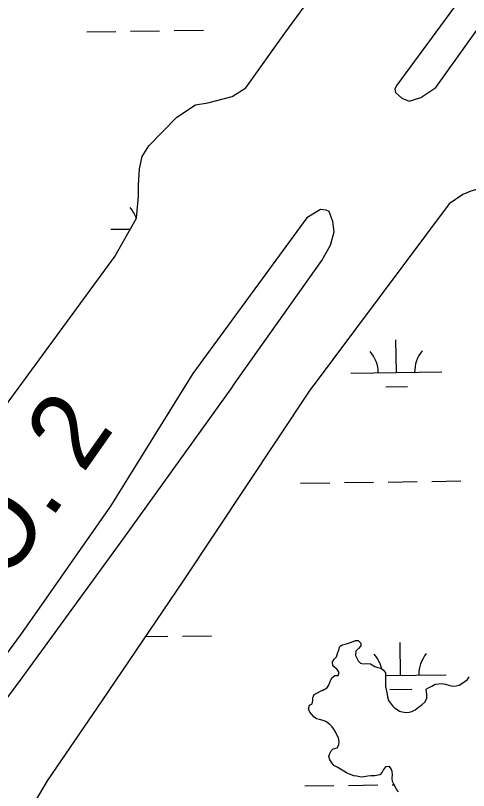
# Model space of a CAD drawing. Extents: x 3767014 to 3805179, y 361544 to 387384.
# Drawn here: x 3789047 to 3789544, y 370310 to 371161 of the extents above; entities that cross this region are included whole.
import ezdxf

# ---------------------------------------------------------------- set-up
doc = ezdxf.new("R2010")
doc.units = 0
for name, color, linetype in [('V-RIVR-EDGE', 7, 'Continuous'), ('V-RIVR-IDEN', 7, 'Continuous'), ('V-TOPO-SHOR', 7, 'Continuous'), ('V-WETL-SWMP', 7, 'Continuous')]:
    doc.layers.add(name, color=color, linetype=linetype)

msp = doc.modelspace()

# ---------------------------------------------------------------- linework, layer by layer
at = {"layer": 'V-RIVR-EDGE'}
msp.add_spline([(3785266.865, 377529.211), (3785342.8, 377494.248), (3785391.258, 377467.439), (3785439.72, 377442.249), (3785475.246, 377418.707), (3785525.316, 377389.469), (3785575.383, 377359.422), (3785621.413, 377331.811), (3785722.351, 377269.288), (3785796.661, 377231.094), (3785852.385, 377199.415), (3785928.324, 377166.069), (3785964.678, 377149.804), (3786028.506, 377124.576), (3786060.018, 377113.175), (3786092.316, 377092.068), (3786117.34, 377073.405), (3786135.083, 377053.143), (3786154.458, 377039.347), (3786176.258, 377024.735), (3786206.946, 377006.867), (3786256.211, 376979.248), (3786328.098, 376942.677), (3786374.949, 376919.917), (3786491.265, 376862.208), (3786553.467, 376833.749), (3786619.713, 376805.279), (3786729.589, 376759.718), (3786796.656, 376736.099), (3786845.136, 376718.187), (3786867.767, 376712.469), (3787003.51, 376661.992), (3787089.16, 376631.048), (3787163.496, 376603.367), (3787230.559, 376578.13), (3787257.223, 376568.359), (3787300.044, 376551.27), (3787354.992, 376532.533), (3787409.127, 376512.181), (3787544.074, 376466.558), (3787612.756, 376442.126), (3787657.197, 376425.841), (3787730.724, 376398.162), (3787781.63, 376380.244), (3787834.96, 376361.511), (3787891.524, 376341.961), (3787940, 376322.432), (3787998.976, 376297.215), (3788050.697, 376281.721), (3788117.768, 376259.719), (3788176.757, 376240.164), (3788221.198, 376223.879), (3788259.981, 376209.226), (3788406.252, 376164.383), (3788541.215, 376125.23), (3788606.67, 376104.041), (3788679.39, 376077.173), (3788748.889, 376055.974), (3788871.693, 376005.528), (3788969.454, 375966.467), (3789047.013, 375933.926), (3789119.723, 375903.014), (3789155.253, 375881.09), (3789182.716, 375867.274), (3789214.225, 375854.256), (3789257.04, 375834.74), (3789281.286, 375828.21), (3789303.105, 375821.686), (3789328.955, 375809.491), (3789367.724, 375789.177), (3789414.577, 375767.225), (3789468.708, 375745.255), (3789509.105, 375728.981), (3789555.157, 375710.266), (3789585.849, 375694.015), (3789620.578, 375675.328), (3789681.97, 375646.062), (3789753.859, 375610.3), (3789792.633, 375591.603), (3789842.712, 375566.408), (3789897.64, 375539.584), (3789938.019, 375516.03), (3789968.727, 375506.25), (3790004.289, 375497.265), (3790030.972, 375494.773), (3790047.128, 375487.455), (3790077.007, 375469.589), (3790124.633, 375433.077), (3790192.442, 375382.768), (3790252.165, 375332.478), (3790290.91, 375302.459), (3790337.741, 375271.611), (3790406.357, 375220.491), (3790469.329, 375175.855), (3790570.248, 375106.054), (3790647.751, 375050.868), (3790691.367, 375028.115), (3790744.667, 374997.251), (3790806.838, 374955.852), (3790873.863, 374915.249), (3790932, 374877.903), (3791002.231, 374825.97), (3791052.265, 374782.175), (3791082.927, 374753.793), (3791131.331, 374705.149), (3791170.05, 374664.616), (3791192.631, 374638.681), (3791220.891, 374620.01), (3791288.67, 374557.569), (3791322.577, 374533.223), (3791362.944, 374504.817), (3791396.042, 374480.473), (3791434.785, 374449.645), (3791482.407, 374411.517), (3791534.052, 374365.291), (3791646.192, 374254.216), (3791707.514, 374196.644), (3791738.968, 374161.791), (3791773.65, 374123.694), (3791803.497, 374092.888), (3791829.321, 374070.18), (3791830.912, 374059.662), (3791837.316, 374032.958), (3791849.409, 374017.562), (3791884.123, 373992.405), (3791930.977, 373971.262), (3791954.393, 373955.838), (3791993.134, 373924.202), (3792026.979, 373874.785), (3792047.912, 373836.722), (3792063.186, 373799.482), (3792086.509, 373746.857), (3792112.249, 373690.181), (3792141.261, 373648.864), (3792158.993, 373624.558), (3792177.552, 373607.528), (3792214.702, 373586.409), (3792255.083, 373563.665), (3792301.119, 373538.48), (3792346.34, 373510.871), (3792382.671, 373485.71), (3792422.225, 373455.689), (3792479.537, 373411.875), (3792548.144, 373356.711), (3792619.168, 373298.307), (3792672.431, 373252.077), (3792709.534, 373212.357), (3792750.656, 373162.113), (3792839.385, 373068.08), (3792888.572, 373008.92), (3792945.027, 372945.699), (3792999.062, 372884.91), (3793053.898, 372820.884), (3793149.89, 372720.363), (3793208.761, 372653.092), (3793261.195, 372598.777), (3793315.232, 372538.796), (3793358.792, 372493.399), (3793409.592, 372432.618), (3793462.809, 372367.787), (3793498.283, 372323.219), (3793536.997, 372280.26), (3793578.124, 372232.443), (3793604.724, 372196.792), (3793668.438, 372125.466), (3793703.128, 372090.604), (3793760.41, 372034.66), (3793806.384, 371984.404), (3793839.438, 371942.268), (3793939.427, 371823.136), (3793981.333, 371763.186), (3794029.674, 371688.662), (3794050.609, 371651.408), (3794073.177, 371620.62), (3794178.796, 371488.535), (3794237.625, 371404.28), (3794268.243, 371358.106), (3794301.293, 371314.353), (3794332.724, 371269.794), (3794395.613, 371192), (3794429.476, 371149.862), (3794472.201, 371093.953), (3794523.788, 371024.274), (3794601.175, 370922.181), (3794640.679, 370871.942), (3794687.421, 370805.509), (3794733.389, 370752.828), (3794829.339, 370635.323), (3794895.463, 370557.521), (3794959.948, 370470.826), (3795013.158, 370403.569), (3795070.394, 370329.023), (3795159.854, 370203.448), (3795225.98, 370126.454), (3795296.13, 370041.363), (3795379.18, 369940.065), (3795459.001, 369841.201), (3795508.163, 369772.337), (3795554.103, 369708.333), (3795661.315, 369566.538), (3795715.338, 369500.897), (3795762.105, 369444.169), (3795798.366, 369390.703), (3795915.247, 369234.327), (3795963.601, 369165.465), (3796028.082, 369077.153), (3796043.387, 369052.853), (3796054.672, 369037.459), (3796077.242, 369007.48), (3796148.213, 368927.239), (3796183.677, 368878.627), (3796226.382, 368814.631), (3796275.531, 368740.105), (3796314.222, 368688.25), (3796353.714, 368633.158), (3796401.268, 368567.533), (3796456.873, 368487.33), (3796513.292, 368409.551), (3796545.533, 368365.8), (3796626.113, 368246.716), (3796670.449, 368188.377), (3796704.298, 368140.578), (3796751.041, 368074.145), (3796787.308, 368023.105), (3796838.907, 367958.278), (3796844.528, 367942.09), (3796845.295, 367925.104), (3796846.094, 367921.059), (3796852.559, 367919.425), (3796863.071, 367918.59), (3796875.166, 367904.003), (3796903.398, 367874.01), (3796931.629, 367844.017), (3796952.579, 367812.424), (3796982.392, 367767.87), (3797007.371, 367730.606), (3797037.194, 367690.095), (3797062.185, 367657.684), (3797075.869, 367631.77), (3797095.223, 367609.078), (3797126.665, 367569.372), (3797156.484, 367527.244), (3797212.099, 367451.085), (3797254.808, 367388.706), (3797302.183, 367327.228)], degree=3, dxfattribs=at)
at = {"layer": 'V-TOPO-SHOR'}
for points in [[(3789465.911, 371084.553), (3789463.535, 371080.611), (3789464.315, 371076.662), (3789471.408, 371070.332), (3789479.294, 371067.157), (3789491.935, 371071.079), (3789508.536, 371082.095), (3789742.096, 371409.22), (3789962.205, 371721.373), (3790044.553, 371840.402), (3790102.339, 371916.856), (3790112.634, 371931.833), (3790117.402, 371946.825), (3790115.833, 371952.352), (3790113.47, 371953.937), (3790105.583, 371957.9), (3790100.051, 371955.543), (3790089.775, 371948.461), (3789963.108, 371775.839), (3789773.101, 371513.359), (3789600.495, 371268.207), (3789465.911, 371084.553)], [(3790163.019, 371866.207), (3790011.797, 371653.379), (3789782.976, 371327.825), (3789645.232, 371143.388), (3789619.875, 371097.652), (3789607.184, 371068.47), (3789600.823, 371046.38), (3789603.137, 371021.114), (3789603.106, 371006.115), (3789599.924, 370993.491), (3789597.538, 370985.602), (3789593.585, 370983.243), (3789581.735, 370978.53), (3789575.415, 370976.963), (3789561.196, 370972.257), (3789546.979, 370968.339), (3789538.287, 370964.411), (3789523.267, 370954.179), (3789369.692, 370748.462)], [(3789034.94, 370731.001), (3789156.067, 370896.526), (3789179.836, 370938.318), (3789182.255, 370962.783), (3789182.279, 370974.627), (3789183.107, 370992.78), (3789186.291, 371006.195), (3789193.422, 371018.022), (3789224.275, 371049.532), (3789244.827, 371062.912), (3789258.254, 371065.251), (3789285.107, 371072.3), (3789300.127, 371081.741), (3789342.879, 371141.647), (3789532.882, 371400.971)], [(3789285.232, 370753.373), (3789383.409, 370892.107), (3789392.918, 370908.665), (3789396.895, 370923.656), (3789395.341, 370934.709), (3789394.558, 370937.869), (3789391.417, 370945.77), (3789388.263, 370947.355), (3789381.949, 370948.158), (3789366.931, 370938.717), (3789241.845, 370767.672)], [(3789241.845, 370767.672), (3789151.539, 370621.885), (3789055.148, 370484.247), (3788955.453, 370348.649), (3788852.93, 370197.8), (3788773.095, 370073.861), (3788719.54, 369995.644), (3788621.625, 369859.79), (3788598.921, 369823.468), (3788594.579, 369813.814)], [(3789285.232, 370753.373), (3789165.619, 370587.012), (3789054.171, 370433.604), (3788938.901, 370278.171), (3788797.089, 370076.499), (3788651.454, 369870.001), (3788613.095, 369818.477)], [(3789369.692, 370748.462), (3789231.067, 370540.01), (3789141.721, 370408.332), (3789081.987, 370320.379), (3789059.258, 370281.989)], [(3789467.717, 370308.357), (3789465.391, 370311.081), (3789462.294, 370316.524), (3789461.135, 370319.635), (3789460.754, 370323.133), (3789461.149, 370327.016), (3789460.766, 370330.514), (3789459.607, 370333.625), (3789457.67, 370335.96), (3789453.395, 370335.579), (3789451.059, 370332.863), (3789449.498, 370329.759), (3789447.163, 370327.045), (3789441.722, 370325.89), (3789437.059, 370325.898), (3789433.95, 370325.515), (3789429.676, 370324.747), (3789426.567, 370324.364), (3789421.907, 370325.54), (3789418.412, 370325.935), (3789413.752, 370327.498), (3789410.648, 370329.058), (3789407.543, 370331.008), (3789404.051, 370332.958), (3789400.17, 370335.294), (3789396.676, 370337.244), (3789394.352, 370339.97), (3789392.025, 370343.47), (3789391.255, 370346.968), (3789392.039, 370350.464), (3789393.6, 370353.179), (3789395.935, 370355.506), (3789400.211, 370356.663), (3789402.161, 370359.768), (3789402.556, 370363.653), (3789401.786, 370367.538), (3789399.85, 370370.651), (3789398.302, 370374.151), (3789396.754, 370376.873), (3789394.817, 370379.597), (3789392.103, 370382.32), (3789387.835, 370385.438), (3789384.728, 370386.609), (3789380.845, 370387.782), (3789377.74, 370388.565), (3789375.023, 370390.123), (3789370.372, 370395.573), (3789368.825, 370399.46), (3789369.999, 370403.343), (3789372.721, 370404.891), (3789373.505, 370408.387), (3789373.511, 370411.496), (3789375.072, 370414.988), (3789378.572, 370416.926), (3789382.074, 370418.861), (3789385.572, 370420.407), (3789389.072, 370421.955), (3789391.022, 370425.447), (3789392.973, 370430.494), (3789394.923, 370433.987), (3789397.647, 370435.925), (3789401.532, 370435.917), (3789402.316, 370439.413), (3789400.379, 370442.523), (3789397.663, 370444.86), (3789395.337, 370446.808), (3789394.958, 370451.082), (3789396.905, 370453.798), (3789399.629, 370456.511), (3789400.805, 370461.171), (3789401.976, 370464.277), (3789403.148, 370467.771), (3789405.872, 370469.709), (3789408.98, 370470.481), (3789412.87, 370471.638), (3789415.978, 370472.797), (3789420.257, 370474.343), (3789423.364, 370474.337)], [(3789423.364, 370474.337), (3789426.077, 370471.611), (3789426.071, 370468.504), (3789423.734, 370465.789), (3789420.621, 370462.686), (3789420.224, 370458.025), (3789421.772, 370454.914), (3789423.321, 370452.192), (3789426.034, 370449.466), (3789429.141, 370448.684), (3789432.639, 370449.065), (3789436.911, 370448.667), (3789441.568, 370445.94), (3789445.062, 370444.766), (3789448.169, 370443.984), (3789451.274, 370442.036), (3789453.209, 370438.923), (3789453.205, 370435.816), (3789453.193, 370430.377), (3789453.187, 370427.268), (3789453.18, 370423.772), (3789453.95, 370420.661), (3789454.721, 370417.163), (3789455.489, 370412.5), (3789456.648, 370408.613), (3789458.972, 370405.5), (3789460.91, 370402.778), (3789463.236, 370400.441), (3789465.952, 370398.494), (3789468.667, 370396.935), (3789471.774, 370396.151), (3789476.046, 370395.366), (3789479.155, 370395.747), (3789482.264, 370396.519), (3789485.764, 370398.455), (3789489.655, 370401.166), (3789493.546, 370404.267), (3789497.049, 370406.98), (3789498.611, 370411.251), (3789498.617, 370414.746), (3789498.236, 370417.855), (3789497.853, 370420.964), (3789500.575, 370422.512), (3789504.075, 370424.45), (3789507.964, 370426.383), (3789511.852, 370426.764), (3789514.96, 370427.147), (3789519.233, 370426.363), (3789523.892, 370425.187), (3789527.388, 370424.403), (3789530.884, 370424.786), (3789534.382, 370425.556), (3789537.105, 370427.104), (3789540.607, 370429.818), (3789543.329, 370431.753), (3789545.279, 370434.471)]]:
    msp.add_lwpolyline(points, dxfattribs=at)
at = {"layer": 'V-WETL-SWMP'}
for p, q in [((3789125.34, 371143.193), (3789157.337, 371143.638)), ((3789173.336, 371143.86), (3789205.333, 371144.305)), ((3789221.331, 371144.527), (3789253.328, 371144.971)), ((3789151.764, 370926.297), (3789173.166, 370926.594)), ((3789465.305, 370768.813), (3789464.805, 370804.809)), ((3789415.31, 370768.119), (3789515.3, 370769.508)), ((3789453.52, 370753.217), (3789477.518, 370753.55)), ((3789360.138, 370647.27), (3789392.135, 370647.714)), ((3789408.133, 370647.937), (3789440.13, 370648.381)), ((3789456.129, 370648.603), (3789488.125, 370649.048)), ((3789504.124, 370649.27), (3789536.121, 370649.715)), ((3789189.47, 370478.71), (3789214.46, 370479.057)), ((3789230.458, 370479.279), (3789262.455, 370479.724)), ((3789469.923, 370436.171), (3789469.423, 370472.168)), ((3789453.205, 370435.939), (3789519.918, 370436.866)), ((3789458.139, 370420.575), (3789482.136, 370420.909)), ((3789364.757, 370314.628), (3789396.754, 370315.073)), ((3789412.752, 370315.295), (3789444.749, 370315.739)), ((3789460.747, 370315.962), (3789462.6, 370315.987))]:
    msp.add_line(p, q, dxfattribs=at)
for points in [[(3789183.107, 370992.781), (3789186.292, 371006.194), (3789193.422, 371018.021), (3789224.275, 371049.533), (3789244.828, 371062.911), (3789258.253, 371065.251), (3789285.108, 371072.3), (3789300.127, 371081.741), (3789342.88, 371141.648), (3789532.882, 371400.972)], [(3789638.185, 371130.677), (3789619.876, 371097.653), (3789607.184, 371068.471), (3789600.823, 371046.38), (3789603.138, 371021.114), (3789603.107, 371006.115), (3789599.923, 370993.491), (3789597.538, 370985.602), (3789593.586, 370983.242), (3789581.735, 370978.53), (3789575.416, 370976.964), (3789561.197, 370972.257), (3789546.979, 370968.34), (3789538.287, 370964.411), (3789523.267, 370954.18), (3789369.691, 370748.461), (3789231.067, 370540.01), (3789141.72, 370408.333), (3789081.986, 370320.379), (3789059.257, 370281.988)], [(3788698.624, 370278.652), (3788728.233, 370322.877), (3788847.896, 370477.632), (3788882.351, 370527.701), (3788905.837, 370564.048), (3788932.371, 370598.099), (3789034.94, 370731.001), (3789156.066, 370896.527), (3789179.836, 370938.317), (3789182.255, 370962.784), (3789182.28, 370974.626), (3789183.107, 370992.781)], [(3789373.505, 370408.387), (3789373.511, 370411.496), (3789375.072, 370414.989), (3789382.073, 370418.86), (3789389.072, 370421.955), (3789391.021, 370425.448), (3789392.974, 370430.494), (3789394.923, 370433.987), (3789397.647, 370435.924), (3789401.532, 370435.917), (3789402.316, 370439.412), (3789400.379, 370442.524), (3789397.664, 370444.86), (3789395.337, 370446.807), (3789394.957, 370451.082), (3789396.905, 370453.797), (3789399.63, 370456.512), (3789400.804, 370461.171), (3789401.976, 370464.277), (3789403.148, 370467.772), (3789405.872, 370469.709), (3789408.981, 370470.48), (3789412.869, 370471.638), (3789415.979, 370472.797), (3789420.256, 370474.343), (3789423.364, 370474.337), (3789426.078, 370471.612), (3789426.072, 370468.504), (3789423.735, 370465.789), (3789420.621, 370462.687), (3789420.224, 370458.025), (3789421.772, 370454.914), (3789423.32, 370452.192), (3789426.035, 370449.467), (3789429.141, 370448.684), (3789432.638, 370449.065), (3789436.911, 370448.668), (3789441.568, 370445.94), (3789445.062, 370444.767), (3789448.169, 370443.984), (3789451.273, 370442.036), (3789453.21, 370438.924), (3789453.18, 370423.772), (3789453.951, 370420.662), (3789454.721, 370417.164), (3789455.489, 370412.5), (3789456.647, 370408.613), (3789458.972, 370405.5), (3789460.909, 370402.777), (3789463.236, 370400.441), (3789465.951, 370398.494), (3789468.668, 370396.934), (3789471.774, 370396.151), (3789476.046, 370395.366), (3789479.155, 370395.748), (3789482.265, 370396.519), (3789485.765, 370398.455), (3789489.656, 370401.167), (3789493.547, 370404.267), (3789497.049, 370406.98), (3789498.611, 370411.25), (3789498.618, 370414.747), (3789497.853, 370420.965), (3789500.576, 370422.513), (3789504.076, 370424.449), (3789507.965, 370426.384), (3789511.851, 370426.765), (3789514.96, 370427.147), (3789519.232, 370426.362), (3789523.892, 370425.187), (3789527.387, 370424.403), (3789530.884, 370424.785), (3789534.382, 370425.555), (3789537.105, 370427.104), (3789540.607, 370429.817), (3789543.33, 370431.754), (3789545.278, 370434.47)], [(3789467.717, 370308.356), (3789465.391, 370311.08), (3789462.294, 370316.525), (3789461.135, 370319.635), (3789460.753, 370323.133), (3789461.149, 370327.017), (3789460.767, 370330.514), (3789459.608, 370333.625), (3789457.67, 370335.96), (3789453.396, 370335.579), (3789451.059, 370332.864), (3789449.499, 370329.759), (3789447.163, 370327.044), (3789441.721, 370325.889), (3789437.059, 370325.899), (3789433.95, 370325.516), (3789429.675, 370324.748), (3789426.566, 370324.365), (3789421.907, 370325.54), (3789418.411, 370325.935), (3789413.752, 370327.498), (3789410.647, 370329.058), (3789407.542, 370331.007), (3789404.05, 370332.957), (3789400.169, 370335.295), (3789396.676, 370337.245), (3789394.351, 370339.969), (3789392.026, 370343.47), (3789391.256, 370346.968), (3789392.04, 370350.463), (3789393.599, 370353.18), (3789395.935, 370355.506), (3789400.211, 370356.663), (3789402.16, 370359.767), (3789402.556, 370363.652), (3789401.786, 370367.538), (3789399.85, 370370.65), (3789398.303, 370374.15), (3789396.754, 370376.873), (3789394.817, 370379.596), (3789392.103, 370382.321), (3789387.835, 370385.437), (3789384.729, 370386.609), (3789380.846, 370387.782), (3789377.74, 370388.565), (3789375.023, 370390.124), (3789370.372, 370395.573), (3789368.825, 370399.461), (3789369.999, 370403.344), (3789372.721, 370404.892), (3789373.505, 370408.387)]]:
    msp.add_lwpolyline(points, dxfattribs=at)
for centre, start, end in [((3789146.515, 370926.699), 19.166059, 41.567696), ((3789410.061, 370768.52), 0.024037, 41.567696), ((3789520.536, 370770.055), 140.024034, 181.567692), ((3789414.679, 370435.879), 12.303544, 41.567696), ((3789525.154, 370437.413), 140.024034, 181.567692)]:
    msp.add_arc(centre, 35.246, start, end, dxfattribs=at)

# ---------------------------------------------------------------- texts
at = {"layer": 'V-RIVR-IDEN'}
msp.add_text('SOCOLA CANAL NO. 2', height=83, rotation=54.942002, dxfattribs=at).set_placement((3788476.217, 369738.003))

doc.saveas('drawing.dxf')
